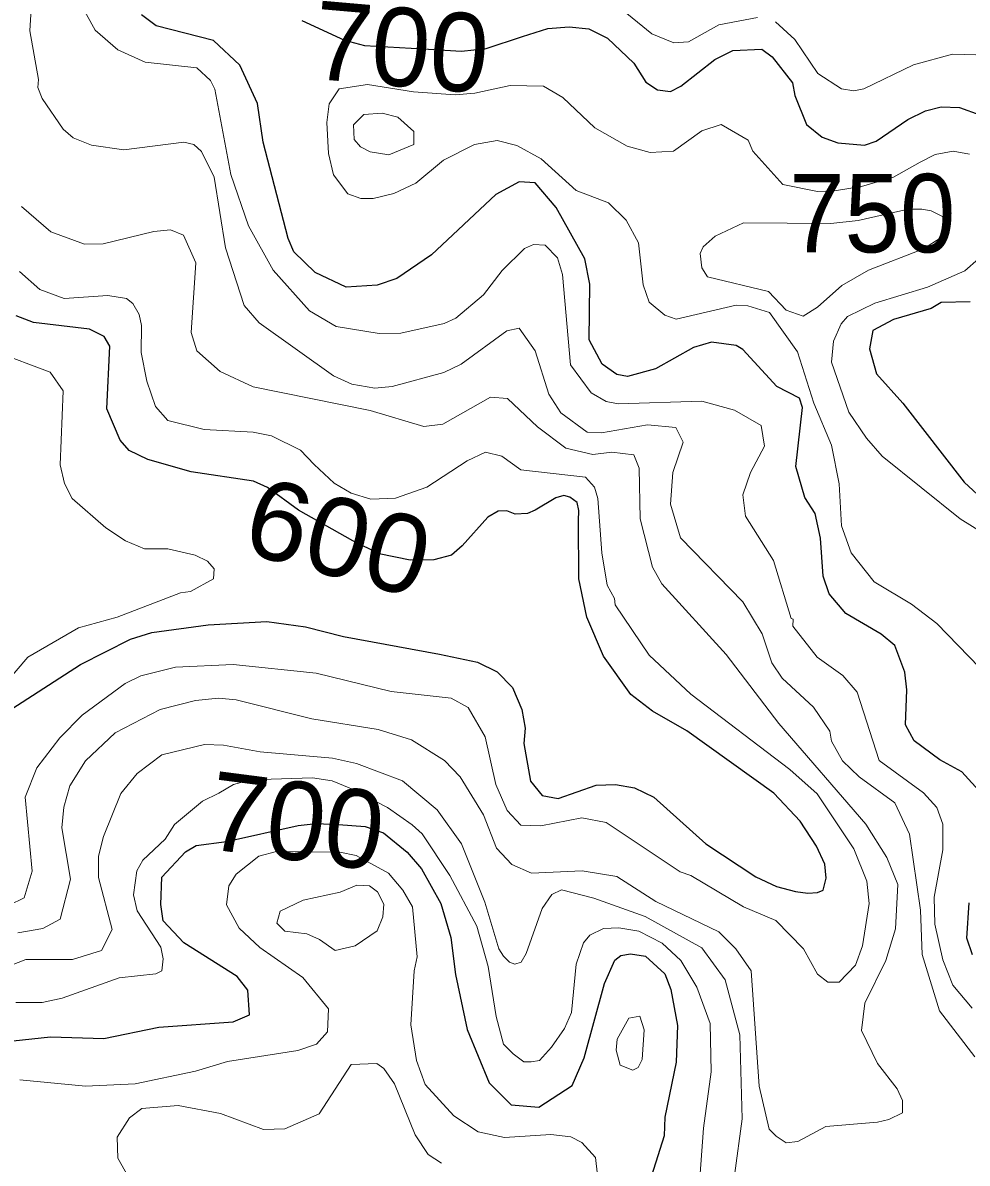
# Model space of a CAD drawing. Extents: x 673.3 to 698.5, y 6984.3 to 7012.3.
# Drawn here: x 687.871 to 688.834, y 7001.299 to 7002.461 of the extents above; entities that cross this region are included whole.
import ezdxf
from ezdxf.enums import TextEntityAlignment as Align

# ---------------------------------------------------------------- set-up
doc = ezdxf.new("R2010")
doc.units = 0
doc.header["$LTSCALE"] = 0.032
doc.layers.add('1', color=7, linetype='Continuous', lineweight=25)
doc.layers.add('2', color=7, linetype='Continuous', lineweight=13)
doc.layers.add('21', color=7, linetype='Continuous')
doc.layers.add('61', color=7, linetype='Continuous')

msp = doc.modelspace()

# ---------------------------------------------------------------- linework, layer by layer
at = {"layer": '1'}
for points in [[(688.8488, 7001.6749), (688.828, 7001.6976), (688.8056, 7001.7098), (688.7794, 7001.7291), (688.7706, 7001.7455), (688.7721, 7001.7812), (688.7699, 7001.7991), (688.7598, 7001.8265), (688.7458, 7001.8381), (688.7097, 7001.859), (688.693, 7001.879), (688.6866, 7001.897), (688.6842, 7001.9357), (688.6787, 7001.9608), (688.668, 7001.9771), (688.659, 7002.0087), (688.6657, 7002.0691), (688.6625, 7002.0786), (688.6395, 7002.0903), (688.605, 7002.128), (688.5979, 7002.1322), (688.5728, 7002.1356), (688.5544, 7002.1302), (688.5159, 7002.1085), (688.4872, 7002.1005), (688.4765, 7002.1027), (688.4613, 7002.1131), (688.4481, 7002.1379), (688.4488, 7002.1946), (688.4439, 7002.2205), (688.4146, 7002.2728), (688.3931, 7002.2981), (688.3767, 7002.2989), (688.353, 7002.286), (688.2874, 7002.2245), (688.252, 7002.2005), (688.2319, 7002.1938), (688.2005, 7002.1915), (688.1689, 7002.2067), (688.147, 7002.2278), (688.1413, 7002.2413), (688.1157, 7002.3396), (688.11, 7002.3787), (688.0921, 7002.4178), (688.0652, 7002.443), (688.0069, 7002.4581), (687.9917, 7002.4693)], [(688.1551, 7002.4633), (688.1989, 7002.4433), (688.2191, 7002.438), (688.2786, 7002.4345), (688.3182, 7002.4323), (688.3431, 7002.4349), (688.3803, 7002.447), (688.4062, 7002.4554), (688.4279, 7002.4569), (688.4479, 7002.4549), (688.467, 7002.4453), (688.4938, 7002.42), (688.5061, 7002.4005), (688.5178, 7002.3927), (688.5312, 7002.391), (688.5415, 7002.3965), (688.5762, 7002.4237), (688.5947, 7002.433), (688.6241, 7002.4341), (688.6347, 7002.4265), (688.6556, 7002.3998), (688.6577, 7002.387), (688.6696, 7002.3576), (688.6856, 7002.3446), (688.7017, 7002.3388), (688.729, 7002.3364), (688.7407, 7002.3406), (688.7732, 7002.3626), (688.7911, 7002.3715), (688.8071, 7002.3754), (688.8256, 7002.3747), (688.8465, 7002.3672)], [(688.8365, 7002.1767), (688.8072, 7002.1759), (688.7967, 7002.17), (688.7584, 7002.1588), (688.7375, 7002.1474), (688.734, 7002.1288), (688.7412, 7002.1032), (688.7678, 7002.0735), (688.8305, 7001.993), (688.8534, 7001.9719)], [(687.8596, 7001.7618), (687.9297, 7001.807), (687.9807, 7001.8329), (688.0025, 7001.8396), (688.0598, 7001.8476), (688.1195, 7001.851), (688.1589, 7001.8453), (688.1977, 7001.8356), (688.2957, 7001.8176), (688.3345, 7001.8095), (688.3543, 7001.7996), (688.3701, 7001.7835), (688.3797, 7001.7611), (688.3828, 7001.7423), (688.3816, 7001.7266), (688.3883, 7001.6882), (688.4003, 7001.6734), (688.4165, 7001.6704), (688.4553, 7001.684), (688.4752, 7001.6848), (688.4944, 7001.6815), (688.514, 7001.6718), (688.5672, 7001.6242), (688.6182, 7001.5905), (688.6391, 7001.5808), (688.6586, 7001.5758), (688.6712, 7001.574), (688.681, 7001.5746), (688.6868, 7001.5772), (688.6898, 7001.5891), (688.6885, 7001.6035), (688.6799, 7001.622), (688.6632, 7001.6472), (688.6363, 7001.6758), (688.5479, 7001.7396), (688.5126, 7001.7594), (688.4906, 7001.7766), (688.4627, 7001.8155), (688.4458, 7001.8552), (688.4375, 7001.8943), (688.4374, 7001.9536), (688.4375, 7001.964), (688.4359, 7001.9723), (688.4285, 7001.9777), (688.4224, 7001.9794), (688.4141, 7001.9769), (688.3932, 7001.9644), (688.3853, 7001.9608), (688.3727, 7001.9604), (688.3644, 7001.9636), (688.3554, 7001.9633), (688.345, 7001.9573), (688.3186, 7001.9281), (688.3079, 7001.9186), (688.2897, 7001.9137), (688.2656, 7001.9135), (688.2342, 7001.9199), (688.2071, 7001.933), (688.152, 7001.9642), (688.1204, 7001.9876), (688.1061, 7001.9938), (688.0423, 7002.0033), (687.9981, 7002.0159), (687.9794, 7002.0253), (687.9699, 7002.0358), (687.9563, 7002.0677), (687.9595, 7002.1316), (687.9539, 7002.1415), (687.9387, 7002.149), (687.8818, 7002.1556), (687.8639, 7002.1623)], [(687.8416, 7001.4215), (687.8992, 7001.4275), (687.9534, 7001.4259), (688.0094, 7001.4374), (688.0853, 7001.443), (688.1018, 7001.4498), (688.1003, 7001.475), (688.0892, 7001.489), (688.0349, 7001.5232), (688.0139, 7001.5459), (688.0116, 7001.5624), (688.0124, 7001.5904), (688.0365, 7001.6162), (688.0476, 7001.6226), (688.0784, 7001.6266), (688.1516, 7001.6429), (688.17, 7001.645), (688.1925, 7001.644), (688.2197, 7001.6419), (688.2385, 7001.6356), (688.2625, 7001.6157), (688.2773, 7001.5987), (688.2971, 7001.5635), (688.3071, 7001.5289), (688.312, 7001.491), (688.3237, 7001.4349), (688.3461, 7001.3806), (688.3686, 7001.3583), (688.397, 7001.356), (688.431, 7001.3781), (688.443, 7001.4061), (688.4638, 7001.4819), (688.4744, 7001.5058), (688.4804, 7001.5103), (688.4904, 7001.5122), (688.5055, 7001.5097), (688.5254, 7001.4918), (688.5313, 7001.4757), (688.5384, 7001.4392), (688.5369, 7001.4017), (688.5254, 7001.3458), (688.5246, 7001.3265), (688.5073, 7001.2721)], [(688.8389, 7001.511), (688.8333, 7001.5281), (688.8356, 7001.564)]]:
    msp.add_lwpolyline(points, dxfattribs=at)
at = {"layer": '2'}
for points in [[(687.8805, 7002.4915), (687.878, 7002.4528), (687.8868, 7002.4034), (687.8861, 7002.3953), (687.8904, 7002.384), (687.9121, 7002.3527), (687.9222, 7002.3437), (687.9409, 7002.3363), (687.9737, 7002.3315), (688.0351, 7002.3396), (688.0453, 7002.3369), (688.0529, 7002.33), (688.066, 7002.3038), (688.0775, 7002.2318), (688.0965, 7002.1731), (688.1119, 7002.1552), (688.1875, 7002.1014), (688.2064, 7002.0928), (688.2296, 7002.0888), (688.2472, 7002.0905), (688.3001, 7002.1046), (688.3177, 7002.1132), (688.3644, 7002.1473), (688.3769, 7002.1497), (688.3931, 7002.1268), (688.4072, 7002.0825), (688.4194, 7002.0636), (688.4463, 7002.044), (688.4607, 7002.0432), (688.5075, 7002.0513), (688.5367, 7002.0487), (688.544, 7002.0335), (688.5336, 7002.0028), (688.531, 7001.9706), (688.5414, 7001.9363), (688.6049, 7001.8708), (688.6246, 7001.8382), (688.6344, 7001.8088), (688.645, 7001.7932), (688.677, 7001.7636), (688.6936, 7001.7392), (688.6953, 7001.7288), (688.7066, 7001.7088), (688.7234, 7001.6927), (688.7599, 7001.6661), (688.7746, 7001.6341), (688.7859, 7001.5565), (688.7878, 7001.5116), (688.8054, 7001.4539), (688.8413, 7001.4073)], [(687.927, 7002.486), (687.9447, 7002.4537), (687.9677, 7002.4334), (687.9957, 7002.4211), (688.0483, 7002.4152), (688.062, 7002.4023), (688.0666, 7002.3936), (688.0829, 7002.3064), (688.1008, 7002.254), (688.1261, 7002.2091), (688.1632, 7002.1676), (688.1901, 7002.1514), (688.2342, 7002.1445), (688.2563, 7002.1449), (688.3003, 7002.1547), (688.3123, 7002.16), (688.3403, 7002.1839), (688.3596, 7002.2088), (688.3823, 7002.2309), (688.3913, 7002.2353), (688.4034, 7002.2346), (688.416, 7002.2216), (688.421, 7002.2047), (688.4293, 7002.1126), (688.4504, 7002.0838), (688.4654, 7002.0752), (688.4778, 7002.0726), (688.5631, 7002.0756), (688.5964, 7002.0662), (688.6235, 7002.0507)], [(688.6198, 7002.4666), (688.5805, 7002.4592), (688.5496, 7002.4418), (688.5344, 7002.4406), (688.5121, 7002.45), (688.4773, 7002.478)], [(688.8424, 7002.4284), (688.8185, 7002.4291), (688.7789, 7002.4184), (688.7283, 7002.3937), (688.7179, 7002.3918), (688.7056, 7002.3937), (688.6813, 7002.4093), (688.6579, 7002.4441), (688.6383, 7002.4621)], [(688.846, 7001.804), (688.8025, 7001.849), (688.7768, 7001.8684), (688.7389, 7001.8914), (688.7152, 7001.921), (688.7054, 7001.9484), (688.7029, 7001.9913), (688.6952, 7002.0307), (688.6774, 7002.0735), (688.6606, 7002.1259), (688.6321, 7002.1658), (688.6101, 7002.1726), (688.598, 7002.1734), (688.5369, 7002.1589), (688.5252, 7002.163), (688.5092, 7002.1762), (688.5031, 7002.1941), (688.4985, 7002.237), (688.486, 7002.2601), (688.4678, 7002.2775), (688.4351, 7002.2901), (688.3994, 7002.3223), (688.3745, 7002.3359), (688.3543, 7002.3412), (688.3312, 7002.337), (688.2996, 7002.3212), (688.2715, 7002.2977), (688.249, 7002.287), (688.228, 7002.2819), (688.2153, 7002.282), (688.202, 7002.2868), (688.1875, 7002.3063), (688.1824, 7002.3278), (688.1809, 7002.3594), (688.1833, 7002.3784), (688.1932, 7002.3938), (688.2221, 7002.3982), (688.2691, 7002.3908), (688.3116, 7002.3877), (688.3318, 7002.3893), (688.3675, 7002.3973), (688.4016, 7002.3966), (688.4214, 7002.385), (688.454, 7002.3541), (688.487, 7002.3353), (688.5103, 7002.3289), (688.534, 7002.3304), (688.5629, 7002.351), (688.5827, 7002.3574), (688.6103, 7002.3415), (688.6152, 7002.3304), (688.6455, 7002.2964), (688.681, 7002.2892), (688.6979, 7002.2898), (688.7258, 7002.2944), (688.7583, 7002.3038)], [(688.7583, 7002.3038), (688.7858, 7002.3189), (688.801, 7002.3268), (688.8193, 7002.3304), (688.836, 7002.3273)], [(687.8659, 7001.5337), (687.8912, 7001.5381), (687.9088, 7001.5475), (687.9194, 7001.5881), (687.9106, 7001.6406), (687.9126, 7001.6616), (687.9188, 7001.6835), (687.9346, 7001.7089), (687.9648, 7001.7374), (688.0107, 7001.7612), (688.0468, 7001.7704), (688.0703, 7001.7728), (688.0882, 7001.7712), (688.1656, 7001.7515), (688.233, 7001.7409), (688.2671, 7001.7301), (688.3006, 7001.7093), (688.3167, 7001.6924), (688.3405, 7001.6539), (688.3536, 7001.6198), (688.3694, 7001.6033), (688.3894, 7001.5944), (688.4411, 7001.5968), (688.4765, 7001.5911), (688.516, 7001.5655), (688.5804, 7001.5344), (688.5978, 7001.5171), (688.6133, 7001.4948), (688.6214, 7001.3774), (688.6317, 7001.3333), (688.6388, 7001.3263), (688.6492, 7001.3194), (688.6609, 7001.3209), (688.6896, 7001.3361), (688.742, 7001.3404), (688.7537, 7001.3434), (688.7677, 7001.35), (688.7676, 7001.3628), (688.7621, 7001.3746), (688.7422, 7001.4005), (688.7258, 7001.4341), (688.7293, 7001.4619), (688.7508, 7001.5054), (688.7606, 7001.5376), (688.7628, 7001.5828), (688.7516, 7001.6102), (688.7304, 7001.6444), (688.6416, 7001.747), (688.5878, 7001.8171), (688.5223, 7001.8891), (688.5126, 7001.9061), (688.5001, 7001.9556), (688.4993, 7002.0073), (688.4936, 7002.0208), (688.4714, 7002.0236), (688.4518, 7002.0212), (688.4243, 7002.0275), (688.3954, 7002.0494), (688.3649, 7002.0783), (688.3476, 7002.0796), (688.2991, 7002.052), (688.2798, 7002.0497), (688.225, 7002.0661), (688.1055, 7002.0901), (688.072, 7002.1057), (688.0483, 7002.1267), (688.0425, 7002.1455), (688.0473, 7002.2164), (688.0346, 7002.2446), (688.0213, 7002.25), (688.0043, 7002.2484), (687.9528, 7002.2357), (687.9338, 7002.2354), (687.8994, 7002.2479), (687.8696, 7002.2739)], [(688.859, 7002.2327), (688.8313, 7002.2084), (688.7931, 7002.1916), (688.7393, 7002.1754), (688.7117, 7002.1616), (688.705, 7002.1544), (688.6974, 7002.1367), (688.6951, 7002.1152), (688.7128, 7002.0641), (688.7308, 7002.0376), (688.747, 7002.0195), (688.8265, 7001.9556), (688.899, 7001.9102)], [(687.857, 7001.5617), (687.8721, 7001.5693), (687.8804, 7001.5964), (687.8731, 7001.6718), (687.8852, 7001.7016), (687.9084, 7001.7323), (687.9314, 7001.7555), (687.9751, 7001.7876), (687.9912, 7001.7956), (688.0264, 7001.8044), (688.0851, 7001.8071), (688.17, 7001.7981), (688.2465, 7001.7796), (688.3074, 7001.7727), (688.3248, 7001.7631), (688.3422, 7001.7334), (688.3529, 7001.6849), (688.3645, 7001.6582), (688.3785, 7001.6434), (688.399, 7001.6426), (688.4407, 7001.6506), (688.4655, 7001.6459), (688.5411, 7001.5956), (688.5517, 7001.5919), (688.6057, 7001.56), (688.6384, 7001.546), (688.6668, 7001.5174), (688.681, 7001.4913), (688.6914, 7001.4834), (688.7031, 7001.4831), (688.7198, 7001.5007), (688.7267, 7001.5203), (688.7337, 7001.5634), (688.7313, 7001.5861), (688.7179, 7001.6191), (688.6807, 7001.6753), (688.6527, 7001.7001), (688.552, 7001.7769), (688.5093, 7001.8166), (688.4746, 7001.8678), (688.474, 7001.8743), (688.4667, 7001.888), (688.4611, 7001.9207), (688.4569, 7001.9764), (688.4536, 7001.9877), (688.4446, 7001.9981), (688.3786, 7002.0053), (688.3592, 7002.0195), (688.3424, 7002.0236), (688.3237, 7002.0148), (688.2827, 7001.9878), (688.2508, 7001.9766), (688.2255, 7001.9755), (688.2056, 7001.9817), (688.1881, 7001.9919), (688.168, 7002.0109), (688.1538, 7002.0254), (688.1242, 7002.0401), (688.1057, 7002.0439), (688.0557, 7002.0465), (688.0187, 7002.0558), (688.006, 7002.0699), (687.9971, 7002.096), (687.9915, 7002.125), (687.9919, 7002.1526), (687.9895, 7002.1637), (687.9829, 7002.1751), (687.9766, 7002.1801), (687.9575, 7002.1832), (687.9129, 7002.1801), (687.888, 7002.1893), (687.8673, 7002.2077)], [(687.8424, 7002.1261), (687.8987, 7002.1049), (687.9121, 7002.086), (687.909, 7002.0105), (687.9134, 7001.9914), (687.9211, 7001.9763), (687.9553, 7001.9463), (687.9754, 7001.933), (687.9947, 7001.925), (688.0188, 7001.925), (688.0465, 7001.9185), (688.0592, 7001.9123), (688.066, 7001.9044), (688.0651, 7001.8942), (688.0418, 7001.8813), (688.0316, 7001.8802), (687.967, 7001.8552), (687.9276, 7001.8444), (687.8759, 7001.8145), (687.8502, 7001.7842)], [(688.6235, 7002.0507), (688.6271, 7002.0296), (688.6127, 7002.0028), (688.6049, 7001.9801), (688.6075, 7001.9582), (688.636, 7001.9132), (688.654, 7001.8538), (688.6563, 7001.8531), (688.6558, 7001.846), (688.6807, 7001.8146), (688.7067, 7001.796), (688.7215, 7001.7787), (688.744, 7001.7091), (688.7889, 7001.6763), (688.8025, 7001.6614), (688.8087, 7001.6442), (688.8088, 7001.6181), (688.7999, 7001.5698), (688.8007, 7001.5425), (688.8087, 7001.506), (688.8191, 7001.4803), (688.8388, 7001.4569)], [(688.4003, 7001.5584), (688.3841, 7001.5125), (688.3787, 7001.5035), (688.3724, 7001.5017), (688.367, 7001.5035), (688.3607, 7001.5098), (688.3561, 7001.5171), (688.3417, 7001.5649), (688.3182, 7001.6242), (688.2932, 7001.6588), (688.258, 7001.6885), (688.211, 7001.706), (688.1866, 7001.7117), (688.1127, 7001.7181), (688.0755, 7001.7248), (688.056, 7001.7255), (688.0126, 7001.715), (687.9875, 7001.6959), (687.9709, 7001.6754), (687.953, 7001.6318), (687.948, 7001.6118), (687.9481, 7001.5899), (687.9619, 7001.5369), (687.9511, 7001.5154), (687.9214, 7001.5065), (687.8739, 7001.5064), (687.8378, 7001.4925)], [(688.5587, 7001.2512), (688.5648, 7001.3343), (688.5726, 7001.3918), (688.5717, 7001.4411), (688.5578, 7001.4783), (688.5418, 7001.5055), (688.5225, 7001.5231), (688.4987, 7001.5351), (688.4786, 7001.5388), (688.4627, 7001.5378), (688.449, 7001.5313), (688.4425, 7001.5232), (688.4351, 7001.5015), (688.4301, 7001.4522), (688.423, 7001.4362), (688.4098, 7001.417), (688.3977, 7001.4033), (688.3891, 7001.4021), (688.3815, 7001.4019), (688.3706, 7001.4103), (688.361, 7001.4201), (688.3533, 7001.4481), (688.3453, 7001.4992), (688.3338, 7001.5402), (688.3063, 7001.592), (688.2778, 7001.6344), (688.2678, 7001.6436), (688.2427, 7001.6614), (688.2034, 7001.6812), (688.1862, 7001.6885), (688.1663, 7001.6917), (688.1031, 7001.6894), (688.0857, 7001.6847), (688.0707, 7001.676), (688.0539, 7001.6677), (688.0254, 7001.6441), (688.0159, 7001.629), (687.9933, 7001.6075), (687.9871, 7001.5966), (687.9838, 7001.5723), (687.9874, 7001.556), (688.0116, 7001.5191), (688.014, 7001.5071), (688.0126, 7001.4947), (688.0065, 7001.4917), (687.9689, 7001.4878), (687.911, 7001.4669), (687.8905, 7001.4626), (687.8636, 7001.4624)], [(687.8678, 7001.3836), (687.9348, 7001.3771), (687.9852, 7001.3795), (688.0468, 7001.3925), (688.0794, 7001.4023), (688.1511, 7001.4137), (688.1701, 7001.4201), (688.1816, 7001.4325), (688.1823, 7001.4561), (688.1562, 7001.488), (688.1124, 7001.5186), (688.0913, 7001.5382), (688.0783, 7001.562), (688.081, 7001.5816), (688.0883, 7001.5933), (688.1115, 7001.6118), (688.1294, 7001.6164), (688.1939, 7001.6159), (688.2106, 7001.6122), (688.2435, 7001.5945), (688.2584, 7001.5771), (688.268, 7001.5599), (688.273, 7001.5091), (688.2697, 7001.4949), (688.2665, 7001.4399), (688.2721, 7001.4034), (688.2809, 7001.3789), (688.3103, 7001.347), (688.3352, 7001.3306), (688.3619, 7001.3249), (688.4091, 7001.328), (688.4296, 7001.3256), (688.4407, 7001.3199), (688.4545, 7001.3044), (688.4585, 7001.2715)], [(688.5963, 7001.2863), (688.6043, 7001.3438), (688.6019, 7001.4297), (688.5868, 7001.4855), (688.563, 7001.5182), (688.5053, 7001.5503), (688.4528, 7001.569), (688.42, 7001.5774), (688.41, 7001.5725), (688.4003, 7001.5584)], [(688.2976, 7001.2987), (688.284, 7001.3075), (688.2707, 7001.3276), (688.2497, 7001.3797), (688.239, 7001.3953), (688.2316, 7001.4004), (688.2057, 7001.3994), (688.173, 7001.349), (688.1381, 7001.3339), (688.1163, 7001.3331), (688.0723, 7001.3494), (688.0293, 7001.3574), (687.992, 7001.3544), (687.9796, 7001.345), (687.9669, 7001.3252), (687.9676, 7001.3038), (687.9875, 7001.269)]]:
    msp.add_lwpolyline(points, dxfattribs=at)
for points in [[(688.2694, 7002.3371), (688.2694, 7002.3503), (688.253, 7002.3649), (688.2371, 7002.3689), (688.2185, 7002.3675), (688.208, 7002.3572), (688.2086, 7002.3421), (688.2151, 7002.3348), (688.2248, 7002.3295), (688.244, 7002.3266)], [(688.7058, 7002.1932), (688.733, 7002.2089), (688.7891, 7002.2307), (688.8072, 7002.2424), (688.8122, 7002.2533), (688.8083, 7002.2637), (688.797, 7002.2695), (688.7875, 7002.2711), (688.7734, 7002.2711), (688.7225, 7002.2596), (688.6944, 7002.2564), (688.6056, 7002.2573), (688.5767, 7002.2435), (688.5643, 7002.2328), (688.5614, 7002.2261), (688.563, 7002.2113), (688.5689, 7002.2023), (688.6309, 7002.1873), (688.6491, 7002.1683), (688.6665, 7002.1622), (688.6811, 7002.1712)], [(688.1734, 7001.5269), (688.1605, 7001.5325), (688.1378, 7001.5351), (688.1297, 7001.5433), (688.1332, 7001.5555), (688.1567, 7001.5667), (688.1945, 7001.5749), (688.2113, 7001.5821), (688.2242, 7001.5815), (688.2324, 7001.5755), (688.2387, 7001.5627), (688.2378, 7001.5497), (688.2319, 7001.5357), (688.2097, 7001.5202), (688.1893, 7001.5155)], [(688.4797, 7001.3985), (688.4757, 7001.4139), (688.4767, 7001.4253), (688.4885, 7001.4466), (688.4998, 7001.4486), (688.5041, 7001.4347), (688.5021, 7001.4044), (688.498, 7001.3962), (688.4928, 7001.3936)]]:
    msp.add_lwpolyline(points, close=True, dxfattribs=at)

# ---------------------------------------------------------------- texts
at = {"layer": '21', "width": 0.95}
msp.add_text('750', height=0.08, dxfattribs=at).set_placement((688.652, 7002.2271))
at = {"layer": '61'}
for rotation, p in [(355.039, (688.253, 7002.3966)), (352.614, (688.1446, 7001.608))]:
    msp.add_text('700', height=0.08, rotation=rotation, dxfattribs=at).set_placement(p, align=Align.CENTER)
at = {"layer": '61', "width": 1.05}
msp.add_text('600', height=0.08, rotation=345.188, dxfattribs=at).set_placement((688.1823, 7001.8982), align=Align.CENTER)

doc.saveas('drawing.dxf')
